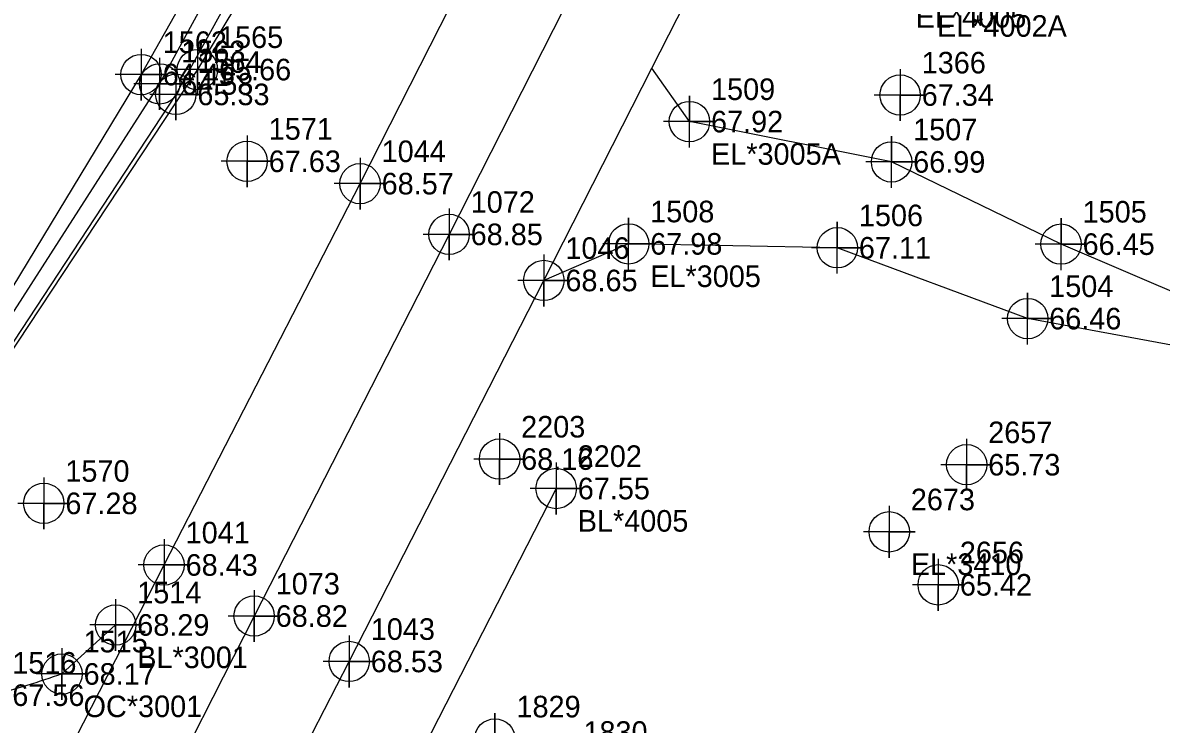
# Model space of a CAD drawing. Extents: x 2062781 to 2066835, y 358981 to 366501.
# Drawn here: x 2066329.8 to 2066461.7, y 365945.6 to 366026.9 of the extents above; entities that cross this region are included whole.
import ezdxf

# ---------------------------------------------------------------- set-up
doc = ezdxf.new("R2010")
doc.units = 0
for name, color, linetype in [('Exist DTM Breakline', 7, 'Continuous'), ('Exist DTM Breakline Cogo Comment', 7, 'Continuous'), ('Exist DTM Breakline Cogo Elevation', 7, 'Continuous'), ('Exist DTM Breakline Cogo Number', 7, 'Continuous'), ('Exist DTM Breakline Cogo Point CELL', 7, 'Continuous'), ('Exist DTM Crownline', 7, 'Continuous'), ('Exist DTM Crownline Cogo Elevation', 7, 'Continuous'), ('Exist DTM Crownline Cogo Number', 7, 'Continuous'), ('Exist DTM Crownline Cogo Point CELL', 7, 'Continuous'), ('Exist DTM Regular Point CELL', 7, 'Continuous'), ('Exist DTM Regular Point Cogo Elevation', 7, 'Continuous'), ('Exist DTM Regular Point Cogo Number', 7, 'Continuous'), ('Exist DTM Ridgeline', 7, 'Continuous'), ('Exist DTM Ridgeline Cogo Comment', 7, 'Continuous'), ('Exist DTM Ridgeline Cogo Elevation', 7, 'Continuous'), ('Exist DTM Ridgeline Cogo Number', 7, 'Continuous'), ('Exist DTM Ridgeline Cogo Point CELL', 7, 'Continuous'), ('Exist Other Culture Fence Line Cogo Comment', 7, 'Continuous'), ('Exist Other Culture Fence Line Cogo Number', 7, 'Continuous'), ('Exist Other Culture Fence Line Cogo Point CELL', 7, 'Continuous'), ('Exist Roads EOP', 7, 'Continuous'), ('Exist Roads EOP Cogo Comment', 7, 'Continuous'), ('Exist Roads EOP Cogo Elevation', 7, 'Continuous'), ('Exist Roads EOP Cogo Number', 7, 'Continuous'), ('Exist Roads EOP Cogo Point CELL', 7, 'Continuous'), ('Exist Roads Soil', 7, 'Continuous'), ('Exist Roads Soil Cogo Comment', 7, 'Continuous'), ('Exist Roads Soil Cogo Elevation', 7, 'Continuous'), ('Exist Roads Soil Cogo Number', 7, 'Continuous'), ('Exist Roads Soil Cogo Point CELL', 7, 'Continuous')]:
    doc.layers.add(name, color=color, linetype=linetype)

msp = doc.modelspace()

# ---------------------------------------------------------------- linework, layer by layer
at = {"layer": 'Exist DTM Breakline'}
for points in [[(2066453.45, 366211.7), (2066434.13, 366172.01), (2066420.62, 366147.57), (2066407.1, 366126.57), (2066395.31, 366106.03), (2066369.57, 366063.83), (2066345.64, 366019.78), (2066308.66, 365962.19)], [(2066409.49, 366125.07), (2066396.98, 366105.02), (2066371.83, 366062.49), (2066347.51, 366018.56), (2066310, 365961.48)], [(2066391.6, 365972.89), (2066361.73, 365914.52), (2066331.12, 365854.95), (2066302.46, 365802.64), (2066279.52, 365756.79), (2066256.07, 365710.47), (2066233.12, 365662.29), (2066208.82, 365616.84), (2066185.2, 365570.46), (2066159.54, 365522.1), (2066137.86, 365478.97), (2066113.47, 365429.54), (2066089.97, 365381.51), (2066063.32, 365330.49), (2066038.93, 365282.51), (2066014.92, 365234.83), (2065991.3, 365189.77), (2065966.18, 365140.63), (2065942.83, 365094.21), (2065917.49, 365044.37), (2065894.71, 364999.83)]]:
    msp.add_lwpolyline(points, dxfattribs=at)
at = {"layer": 'Exist DTM Breakline Cogo Point CELL'}
for points in [[(2066345.64, 366022.78), (2066345.64, 366016.78), (2066345.64, 366019.78), (2066348.64, 366019.78), (2066342.64, 366019.78)], [(2066347.51, 366021.56), (2066347.51, 366015.56), (2066347.51, 366018.56), (2066350.51, 366018.56), (2066344.51, 366018.56)], [(2066391.6, 365975.89), (2066391.6, 365969.89), (2066391.6, 365972.89), (2066394.6, 365972.89), (2066388.6, 365972.89)]]:
    msp.add_lwpolyline(points, dxfattribs=at)
for centre in [(2066345.64, 366019.78), (2066347.51, 366018.56), (2066391.6, 365972.89)]:
    msp.add_circle(centre, 2.34, dxfattribs=at)
at = {"layer": 'Exist DTM Crownline'}
msp.add_lwpolyline([(2066496, 366230.94), (2066468.67, 366177.45), (2066443.14, 366127.58), (2066425.7, 366093.46), (2066402.09, 366047.38), (2066379.19, 366002.34), (2066356.59, 365958.11), (2066332.58, 365910.83), (2066309.38, 365865.16), (2066282.48, 365812.64), (2066259.93, 365768.45), (2066236.46, 365721.83)], dxfattribs=at)
at = {"layer": 'Exist DTM Crownline Cogo Point CELL'}
for points in [[(2066379.19, 366005.34), (2066379.19, 365999.34), (2066379.19, 366002.34), (2066382.19, 366002.34), (2066376.19, 366002.34)], [(2066356.59, 365961.11), (2066356.59, 365955.11), (2066356.59, 365958.11), (2066359.59, 365958.11), (2066353.59, 365958.11)]]:
    msp.add_lwpolyline(points, dxfattribs=at)
for centre in [(2066379.19, 366002.34), (2066356.59, 365958.11)]:
    msp.add_circle(centre, 2.34, dxfattribs=at)
at = {"layer": 'Exist DTM Regular Point CELL'}
for points in [[(2066431.47, 366021.49), (2066431.47, 366015.49), (2066431.47, 366018.49), (2066434.47, 366018.49), (2066428.47, 366018.49)], [(2066355.78, 366013.81), (2066355.78, 366007.81), (2066355.78, 366010.81), (2066358.78, 366010.81), (2066352.78, 366010.81)], [(2066385.04, 365979.3), (2066385.04, 365973.3), (2066385.04, 365976.3), (2066388.04, 365976.3), (2066382.04, 365976.3)], [(2066439.18, 365978.65), (2066439.18, 365972.65), (2066439.18, 365975.65), (2066442.18, 365975.65), (2066436.18, 365975.65)], [(2066332.21, 365974.17), (2066332.21, 365968.17), (2066332.21, 365971.17), (2066335.21, 365971.17), (2066329.21, 365971.17)], [(2066435.89, 365964.73), (2066435.89, 365958.73), (2066435.89, 365961.73), (2066438.89, 365961.73), (2066432.89, 365961.73)]]:
    msp.add_lwpolyline(points, dxfattribs=at)
for centre in [(2066431.47, 366018.49), (2066355.78, 366010.81), (2066385.04, 365976.3), (2066439.18, 365975.65), (2066332.21, 365971.17), (2066435.89, 365961.73)]:
    msp.add_circle(centre, 2.34, dxfattribs=at)
at = {"layer": 'Exist DTM Ridgeline'}
for points in [[(2066452.3, 366212.17), (2066432.2, 366173.22), (2066419.08, 366148.48), (2066404.99, 366127.67), (2066393.64, 366106.85), (2066368.26, 366064.69), (2066343.49, 366020.86), (2066307.47, 365961.44)], [(2066454.78, 366211.17), (2066436.1, 366171.42), (2066422.53, 366146.74), (2066411.35, 366123.89), (2066399.13, 366103.63), (2066373.76, 366060.81), (2066350.02, 366021.44), (2066309.63, 365960.31)]]:
    msp.add_lwpolyline(points, dxfattribs=at)
at = {"layer": 'Exist DTM Ridgeline Cogo Point CELL'}
for points in [[(2066350.02, 366024.44), (2066350.02, 366018.44), (2066350.02, 366021.44), (2066353.02, 366021.44), (2066347.02, 366021.44)], [(2066343.49, 366023.86), (2066343.49, 366017.86), (2066343.49, 366020.86), (2066346.49, 366020.86), (2066340.49, 366020.86)]]:
    msp.add_lwpolyline(points, dxfattribs=at)
for centre in [(2066343.49, 366020.86), (2066350.02, 366021.44)]:
    msp.add_circle(centre, 2.34, dxfattribs=at)
at = {"layer": 'Exist Other Culture Fence Line Cogo Point CELL'}
msp.add_lwpolyline([(2066430.21, 365970.87), (2066430.21, 365964.87), (2066430.21, 365967.87), (2066433.21, 365967.87), (2066427.21, 365967.87)], dxfattribs=at)
msp.add_circle((2066430.21, 365967.87), 2.34, dxfattribs=at)
at = {"layer": 'Exist Roads EOP'}
msp.add_line((2066340.54, 365957.08), (2066334.32, 365951.4), dxfattribs=at)
for points in [[(2066225.78, 365727.06), (2066250.38, 365775.43), (2066272.73, 365819.53), (2066298.98, 365871.62), (2066321.78, 365916.38), (2066346.15, 365964.03), (2066368.87, 366008.22), (2066393.19, 366056.06), (2066415.17, 366099.14), (2066431.52, 366132.15), (2066433.67, 366140.48), (2066436.74, 366148.65), (2066453.44, 366185.25), (2066460.46, 366202.04), (2066460.98, 366207.07), (2066458.29, 366214.26), (2066471.42, 366243)], [(2066402.7, 366021.61), (2066413.52, 366042.85), (2066436.44, 366087.8), (2066457.31, 366127.4), (2066470.62, 366145.38), (2066484.82, 366165.44), (2066489.78, 366172.83), (2066491.22, 366174.84), (2066494.73, 366177.66), (2066498.24, 366180.15)], [(2065915.94, 365065.27), (2065933.36, 365098.82), (2065957.17, 365145.38), (2065982.11, 365194.68), (2066005.18, 365239.69), (2066029.75, 365288.41), (2066054.66, 365336.82), (2066080.34, 365387.56), (2066104, 365434.1), (2066129.47, 365484.53), (2066151.41, 365527.78), (2066176.77, 365577.49), (2066199.44, 365622.47), (2066223.79, 365669.83), (2066246.86, 365715.63), (2066270.89, 365762.9), (2066293.82, 365807.95), (2066320.12, 365859.56), (2066343.32, 365905.56), (2066367.61, 365952.85), (2066390.17, 365997), (2066402.7, 366021.61)]]:
    msp.add_lwpolyline(points, dxfattribs=at)
msp.add_spline([(2066334.32, 365951.4), (2066326.06, 365948.94), (2066318.72, 365948.86), (2066310.07, 365952.43), (2066300.88, 365934.47), (2066308.84, 365931.65)], degree=3, dxfattribs=at)
at = {"layer": 'Exist Roads EOP Cogo Point CELL'}
for points in [[(2066368.87, 366011.22), (2066368.87, 366005.22), (2066368.87, 366008.22), (2066371.87, 366008.22), (2066365.87, 366008.22)], [(2066390.17, 366000), (2066390.17, 365994), (2066390.17, 365997), (2066393.17, 365997), (2066387.17, 365997)], [(2066346.15, 365967.03), (2066346.15, 365961.03), (2066346.15, 365964.03), (2066349.15, 365964.03), (2066343.15, 365964.03)], [(2066340.54, 365960.08), (2066340.54, 365954.08), (2066340.54, 365957.08), (2066343.54, 365957.08), (2066337.54, 365957.08)], [(2066367.61, 365955.85), (2066367.61, 365949.85), (2066367.61, 365952.85), (2066370.61, 365952.85), (2066364.61, 365952.85)], [(2066334.32, 365954.4), (2066334.32, 365948.4), (2066334.32, 365951.4), (2066337.32, 365951.4), (2066331.32, 365951.4)]]:
    msp.add_lwpolyline(points, dxfattribs=at)
for centre in [(2066368.87, 366008.22), (2066390.17, 365997), (2066346.15, 365964.03), (2066340.54, 365957.08), (2066367.61, 365952.85), (2066334.32, 365951.4)]:
    msp.add_circle(centre, 2.34, dxfattribs=at)
at = {"layer": 'Exist Roads Soil'}
for points in [[(2066407.05, 366015.41), (2066402.7, 366021.61)], [(2066528.58, 365980.28), (2066512.36, 365990.72), (2066499.52, 365994.88), (2066481.7, 365993.28), (2066465.4, 365994.66), (2066450.12, 366001.21), (2066430.48, 366010.74), (2066407.05, 366015.41)], [(2066400, 366001.24), (2066390.17, 365997)], [(2066481.53, 365986.07), (2066446.25, 365992.58), (2066424.19, 366000.79), (2066400, 366001.24)]]:
    msp.add_lwpolyline(points, dxfattribs=at)
at = {"layer": 'Exist Roads Soil Cogo Point CELL'}
for points in [[(2066407.05, 366012.41), (2066407.05, 366018.41), (2066407.05, 366015.41), (2066410.05, 366015.41), (2066404.05, 366015.41)], [(2066430.48, 366007.74), (2066430.48, 366013.74), (2066430.48, 366010.74), (2066433.48, 366010.74), (2066427.48, 366010.74)], [(2066400, 365998.24), (2066400, 366004.24), (2066400, 366001.24), (2066403, 366001.24), (2066397, 366001.24)], [(2066450.12, 365998.21), (2066450.12, 366004.21), (2066450.12, 366001.21), (2066453.12, 366001.21), (2066447.12, 366001.21)], [(2066424.19, 365997.79), (2066424.19, 366003.79), (2066424.19, 366000.79), (2066427.19, 366000.79), (2066421.19, 366000.79)], [(2066446.25, 365989.58), (2066446.25, 365995.58), (2066446.25, 365992.58), (2066449.25, 365992.58), (2066443.25, 365992.58)], [(2066384.5, 365940.87), (2066384.5, 365946.87), (2066384.5, 365943.87), (2066387.5, 365943.87), (2066381.5, 365943.87)]]:
    msp.add_lwpolyline(points, dxfattribs=at)
for centre in [(2066407.05, 366015.41), (2066430.48, 366010.74), (2066400, 366001.24), (2066424.19, 366000.79), (2066450.12, 366001.21), (2066446.25, 365992.58), (2066384.5, 365943.87)]:
    msp.add_circle(centre, 2.34, dxfattribs=at)

# ---------------------------------------------------------------- texts
at = {"layer": 'Exist DTM Breakline Cogo Comment'}
for s, p in [('EL*4005', (2066433.27, 366026.3)), ('BL*4005', (2066394.1, 365967.89))]:
    msp.add_text(s, height=2.5, dxfattribs=at).set_placement(p)
at = {"layer": 'Exist DTM Breakline Cogo Elevation'}
for s, p in [('64.58', (2066348.14, 366018.53)), ('65.33', (2066350.01, 366017.31)), ('67.55', (2066394.1, 365971.64))]:
    msp.add_text(s, height=2.5, dxfattribs=at).set_placement(p)
at = {"layer": 'Exist DTM Breakline Cogo Number'}
for s, p in [('1563', (2066348.14, 366022.28)), ('1564', (2066350.01, 366021.06)), ('2202', (2066394.1, 365975.39))]:
    msp.add_text(s, height=2.5, dxfattribs=at).set_placement(p)
at = {"layer": 'Exist DTM Crownline Cogo Elevation'}
for s, p in [('68.85', (2066381.69, 366001.09)), ('68.82', (2066359.09, 365956.86))]:
    msp.add_text(s, height=2.5, dxfattribs=at).set_placement(p)
at = {"layer": 'Exist DTM Crownline Cogo Number'}
for s, p in [('1072', (2066381.69, 366004.84)), ('1073', (2066359.09, 365960.61))]:
    msp.add_text(s, height=2.5, dxfattribs=at).set_placement(p)
at = {"layer": 'Exist DTM Regular Point Cogo Elevation'}
for s, p in [('67.34', (2066433.97, 366017.24)), ('67.63', (2066358.28, 366009.56)), ('68.16', (2066387.54, 365975.05)), ('65.73', (2066441.68, 365974.4)), ('67.28', (2066334.71, 365969.92)), ('65.42', (2066438.39, 365960.48))]:
    msp.add_text(s, height=2.5, dxfattribs=at).set_placement(p)
at = {"layer": 'Exist DTM Regular Point Cogo Number'}
for s, p in [('1366', (2066433.97, 366020.99)), ('1571', (2066358.28, 366013.31)), ('2203', (2066387.54, 365978.8)), ('2657', (2066441.68, 365978.15)), ('1570', (2066334.71, 365973.67)), ('2656', (2066438.39, 365964.23))]:
    msp.add_text(s, height=2.5, dxfattribs=at).set_placement(p)
at = {"layer": 'Exist DTM Ridgeline Cogo Comment'}
msp.add_text('EL*4002A', height=2.5, dxfattribs=at).set_placement((2066435.74, 366025.24))
at = {"layer": 'Exist DTM Ridgeline Cogo Elevation'}
for s, p in [('65.66', (2066352.52, 366020.19)), ('64.45', (2066345.99, 366019.61))]:
    msp.add_text(s, height=2.5, dxfattribs=at).set_placement(p)
at = {"layer": 'Exist DTM Ridgeline Cogo Number'}
for s, p in [('1562', (2066345.99, 366023.36)), ('1565', (2066352.52, 366023.94))]:
    msp.add_text(s, height=2.5, dxfattribs=at).set_placement(p)
at = {"layer": 'Exist Other Culture Fence Line Cogo Comment'}
msp.add_text('EL*3410', height=2.5, dxfattribs=at).set_placement((2066432.71, 365962.87))
at = {"layer": 'Exist Other Culture Fence Line Cogo Number'}
msp.add_text('2673', height=2.5, dxfattribs=at).set_placement((2066432.71, 365970.37))
at = {"layer": 'Exist Roads EOP Cogo Comment'}
for s, p in [('BL*3001', (2066343.04, 365952.08)), ('OC*3001', (2066336.82, 365946.4))]:
    msp.add_text(s, height=2.5, dxfattribs=at).set_placement(p)
at = {"layer": 'Exist Roads EOP Cogo Elevation'}
for s, p in [('68.57', (2066371.37, 366006.97)), ('68.65', (2066392.67, 365995.75)), ('68.43', (2066348.65, 365962.78)), ('68.29', (2066343.04, 365955.83)), ('68.53', (2066370.11, 365951.6)), ('68.17', (2066336.82, 365950.15)), ('67.56', (2066328.56, 365947.69))]:
    msp.add_text(s, height=2.5, dxfattribs=at).set_placement(p)
at = {"layer": 'Exist Roads EOP Cogo Number'}
for s, p in [('1044', (2066371.37, 366010.72)), ('1046', (2066392.67, 365999.5)), ('1041', (2066348.65, 365966.53)), ('1514', (2066343.04, 365959.58)), ('1043', (2066370.11, 365955.35)), ('1515', (2066336.82, 365953.9)), ('1516', (2066328.56, 365951.44))]:
    msp.add_text(s, height=2.5, dxfattribs=at).set_placement(p)
at = {"layer": 'Exist Roads Soil Cogo Comment'}
for s, p in [('EL*3005A', (2066409.55, 366010.41)), ('EL*3005', (2066402.5, 365996.24))]:
    msp.add_text(s, height=2.5, dxfattribs=at).set_placement(p)
at = {"layer": 'Exist Roads Soil Cogo Elevation'}
for s, p in [('67.92', (2066409.55, 366014.16)), ('66.99', (2066432.98, 366009.49)), ('67.98', (2066402.5, 365999.99)), ('67.11', (2066426.69, 365999.54)), ('66.45', (2066452.62, 365999.96)), ('66.46', (2066448.75, 365991.33))]:
    msp.add_text(s, height=2.5, dxfattribs=at).set_placement(p)
at = {"layer": 'Exist Roads Soil Cogo Number'}
for s, p in [('1509', (2066409.55, 366017.91)), ('1507', (2066432.98, 366013.24)), ('1508', (2066402.5, 366003.74)), ('1506', (2066426.69, 366003.29)), ('1505', (2066452.62, 366003.71)), ('1504', (2066448.75, 365995.08)), ('1829', (2066387, 365946.37)), ('1830', (2066394.76, 365943.42))]:
    msp.add_text(s, height=2.5, dxfattribs=at).set_placement(p)

doc.saveas('drawing.dxf')
